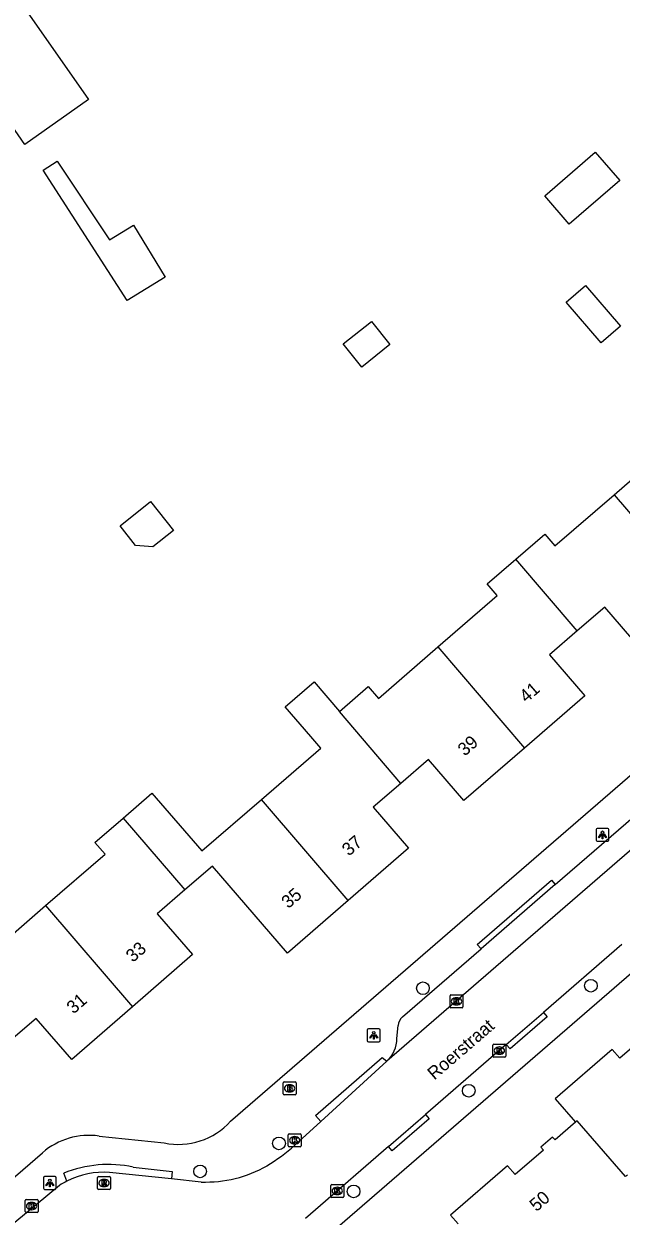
# Model space of a CAD drawing. Extents: x 157321 to 158827, y 386650 to 388532.
# Drawn here: x 157751.7 to 157797.8, y 388066.3 to 388158.4 of the extents above; entities that cross this region are included whole.
import ezdxf

# ---------------------------------------------------------------- set-up
doc = ezdxf.new("R2010")
doc.units = 0
for name, color, linetype in [('IMGEO_Boom', 7, 'Continuous'), ('IMGEO_Brandkraan', 7, 'Continuous'), ('IMGEO_Kolk', 7, 'Continuous'), ('IMGEO_Lichtpunt', 7, 'Continuous'), ('IMGEO_Openbare_ruimte_label', 7, 'Continuous'), ('IMGEO_Pand', 7, 'Continuous'), ('IMGEO_Pand_nummerreeks', 7, 'Continuous'), ('IMGEO_Rijbaan_lokaal_open', 7, 'Continuous'), ('IMGEO_Rioolput', 7, 'Continuous'), ('IMGEO_Voetpad_open', 7, 'Continuous')]:
    doc.layers.add(name, color=color, linetype=linetype)

msp = doc.modelspace()

# ---------------------------------------------------------------- linework, layer by layer
at = {"layer": 'IMGEO_Boom'}
for centre in [(157782.529, 388083.927), (157795.492, 388084.119), (157786.066, 388076.016), (157771.421, 388071.941), (157765.335, 388069.784), (157777.181, 388068.236)]:
    msp.add_circle(centre, 0.489, dxfattribs=at)
at = {"layer": 'IMGEO_Brandkraan'}
for p, q in [((157771.741, 388075.773), (157771.741, 388076.625)), ((157771.816, 388076.699), (157772.668, 388076.699)), ((157772.252, 388075.919), (157772.227, 388075.919)), ((157772.229, 388076.479), (157772.254, 388076.479)), ((157772.742, 388076.625), (157772.742, 388075.773)), ((157772.668, 388075.699), (157771.816, 388075.699))]:
    msp.add_line(p, q, dxfattribs=at)
for points in [[(157771.741, 388075.773), (157771.741, 388076.625)], [(157771.816, 388076.699), (157772.668, 388076.699)], [(157772.089, 388076.399), (157772.089, 388075.999), (157772.302, 388075.999)], [(157772.32, 388076.399), (157772.089, 388076.399)], [(157772.268, 388076.318), (157772.214, 388076.318), (157772.214, 388076.242)], [(157772.214, 388076.242), (157772.267, 388076.242)], [(157772.276, 388076.166), (157772.214, 388076.166), (157772.214, 388076.085)], [(157772.214, 388076.085), (157772.276, 388076.085)], [(157772.742, 388076.625), (157772.742, 388075.773)], [(157772.668, 388075.699), (157771.816, 388075.699)]]:
    msp.add_lwpolyline(points, dxfattribs=at)
for centre, radius, start, end in [((157771.818, 388076.623), 0.0765, 91.55205, 178.44795), ((157771.818, 388076.623), 0.0765, 91.55205, 178.44795), ((157772.269, 388076.28), 0.0379, 267.82845, 90.93552), ((157772.277, 388076.125), 0.0404, 269.87594, 90.50774), ((157772.308, 388076.25), 0.251, 268.66757, 293.53466), ((157772.324, 388076.254), 0.145, 59.4692, 91.53667), ((157772.349, 388076.301), 0.0922, 285.51372, 58.15012), ((157772.354, 388076.109), 0.105, 301.31148, 78.98903), ((157772.666, 388076.623), 0.0765, 1.55205, 88.44795), ((157772.666, 388076.623), 0.0765, 1.55205, 88.44795), ((157771.818, 388075.775), 0.0765, 181.55205, 268.44795), ((157771.818, 388075.775), 0.0765, 181.55205, 268.44795), ((157772.666, 388075.775), 0.0765, 271.55205, 358.44795), ((157772.666, 388075.775), 0.0765, 271.55205, 358.44795)]:
    msp.add_arc(centre, radius, start, end, dxfattribs=at)
for centre, major_axis, ratio, start_param, end_param in [((157772.228, 388076.199), (-0.387, 0.002), 0.722429, 4.712389, 7.853982), ((157772.253, 388076.199), (-0.39, 0.002), 0.717154, 1.570796, 4.712389)]:
    msp.add_ellipse(centre, major_axis=major_axis, ratio=ratio, start_param=start_param, end_param=end_param, dxfattribs=at)
at = {"layer": 'IMGEO_Kolk'}
for p, q in [((157784.621, 388082.485), (157784.621, 388083.337)), ((157784.696, 388083.411), (157785.548, 388083.411)), ((157785.622, 388083.337), (157785.622, 388082.485)), ((157785.548, 388082.411), (157784.696, 388082.411)), ((157785.132, 388082.631), (157785.107, 388082.631)), ((157785.109, 388083.191), (157785.134, 388083.191)), ((157787.935, 388078.682), (157787.935, 388079.534)), ((157788.01, 388079.608), (157788.862, 388079.608)), ((157788.936, 388079.534), (157788.936, 388078.682)), ((157788.862, 388078.608), (157788.01, 388078.608)), ((157788.446, 388078.828), (157788.421, 388078.828)), ((157788.423, 388079.388), (157788.448, 388079.388)), ((157772.138, 388071.762), (157772.138, 388072.614)), ((157772.213, 388072.688), (157773.065, 388072.688)), ((157772.626, 388072.468), (157772.651, 388072.468)), ((157773.139, 388072.614), (157773.139, 388071.762)), ((157773.065, 388071.688), (157772.213, 388071.688)), ((157772.649, 388071.908), (157772.624, 388071.908)), ((157775.418, 388067.853), (157775.418, 388068.705)), ((157775.493, 388068.779), (157776.345, 388068.779)), ((157775.906, 388068.559), (157775.931, 388068.559)), ((157776.419, 388068.705), (157776.419, 388067.853)), ((157751.896, 388067.604), (157752.748, 388067.604)), ((157776.345, 388067.779), (157775.493, 388067.779)), ((157775.929, 388067.999), (157775.904, 388067.999)), ((157751.821, 388066.678), (157751.821, 388067.53)), ((157752.332, 388066.824), (157752.307, 388066.824)), ((157752.309, 388067.384), (157752.334, 388067.384)), ((157752.822, 388067.53), (157752.822, 388066.678)), ((157752.748, 388066.604), (157751.896, 388066.604))]:
    msp.add_line(p, q, dxfattribs=at)
for points in [[(157784.621, 388082.485), (157784.621, 388083.337)], [(157784.696, 388083.411), (157785.548, 388083.411)], [(157785.622, 388083.337), (157785.622, 388082.485)], [(157785.548, 388082.411), (157784.696, 388082.411)], [(157784.942, 388083.111), (157785.065, 388083.111), (157785.065, 388082.96), (157785.195, 388083.111), (157785.359, 388083.111), (157785.213, 388082.96), (157785.366, 388082.711), (157785.214, 388082.711), (157785.129, 388082.875), (157785.065, 388082.808), (157785.065, 388082.711), (157784.942, 388082.711), (157784.942, 388083.111)], [(157787.935, 388078.682), (157787.935, 388079.534)], [(157788.01, 388079.608), (157788.862, 388079.608)], [(157788.936, 388079.534), (157788.936, 388078.682)], [(157788.862, 388078.608), (157788.01, 388078.608)], [(157788.256, 388079.308), (157788.379, 388079.308), (157788.379, 388079.157), (157788.509, 388079.308), (157788.673, 388079.308), (157788.527, 388079.157), (157788.68, 388078.908), (157788.528, 388078.908), (157788.443, 388079.072), (157788.379, 388079.005), (157788.379, 388078.908), (157788.256, 388078.908), (157788.256, 388079.308)], [(157772.138, 388071.762), (157772.138, 388072.614)], [(157772.213, 388072.688), (157773.065, 388072.688)], [(157772.459, 388072.388), (157772.582, 388072.388), (157772.582, 388072.237), (157772.712, 388072.388), (157772.876, 388072.388), (157772.73, 388072.237), (157772.883, 388071.988), (157772.731, 388071.988), (157772.646, 388072.152), (157772.582, 388072.085), (157772.582, 388071.988), (157772.459, 388071.988), (157772.459, 388072.388)], [(157773.139, 388072.614), (157773.139, 388071.762)], [(157773.065, 388071.688), (157772.213, 388071.688)], [(157775.418, 388067.853), (157775.418, 388068.705)], [(157775.493, 388068.779), (157776.345, 388068.779)], [(157776.419, 388068.705), (157776.419, 388067.853)], [(157751.896, 388067.604), (157752.748, 388067.604)], [(157776.345, 388067.779), (157775.493, 388067.779)], [(157775.739, 388068.479), (157775.862, 388068.479), (157775.862, 388068.328), (157775.992, 388068.479), (157776.156, 388068.479), (157776.01, 388068.328), (157776.163, 388068.079), (157776.011, 388068.079), (157775.926, 388068.243), (157775.862, 388068.176), (157775.862, 388068.079), (157775.739, 388068.079), (157775.739, 388068.479)], [(157751.821, 388066.678), (157751.821, 388067.53)], [(157752.142, 388067.304), (157752.265, 388067.304), (157752.265, 388067.153), (157752.395, 388067.304), (157752.559, 388067.304), (157752.413, 388067.153), (157752.566, 388066.904), (157752.414, 388066.904), (157752.329, 388067.068), (157752.265, 388067.001), (157752.265, 388066.904), (157752.142, 388066.904), (157752.142, 388067.304)], [(157752.822, 388067.53), (157752.822, 388066.678)], [(157752.748, 388066.604), (157751.896, 388066.604)]]:
    msp.add_lwpolyline(points, dxfattribs=at)
for centre, start, end in [((157784.698, 388083.335), 91.55205, 178.44795), ((157784.698, 388083.335), 91.55205, 178.44795), ((157785.546, 388083.335), 1.55205, 88.44795), ((157785.546, 388083.335), 1.55205, 88.44795), ((157784.698, 388082.487), 181.55205, 268.44795), ((157784.698, 388082.487), 181.55205, 268.44795), ((157785.546, 388082.487), 271.55205, 358.44795), ((157785.546, 388082.487), 271.55205, 358.44795), ((157788.012, 388079.532), 91.55205, 178.44795), ((157788.012, 388079.532), 91.55205, 178.44795), ((157788.86, 388079.532), 1.55205, 88.44795), ((157788.86, 388079.532), 1.55205, 88.44795), ((157788.012, 388078.684), 181.55205, 268.44795), ((157788.012, 388078.684), 181.55205, 268.44795), ((157788.86, 388078.684), 271.55205, 358.44795), ((157788.86, 388078.684), 271.55205, 358.44795), ((157772.215, 388072.612), 91.55205, 178.44795), ((157772.215, 388072.612), 91.55205, 178.44795), ((157773.063, 388072.612), 1.55205, 88.44795), ((157773.063, 388072.612), 1.55205, 88.44795), ((157772.215, 388071.764), 181.55205, 268.44795), ((157772.215, 388071.764), 181.55205, 268.44795), ((157773.063, 388071.764), 271.55205, 358.44795), ((157773.063, 388071.764), 271.55205, 358.44795), ((157775.495, 388068.703), 91.55205, 178.44795), ((157775.495, 388068.703), 91.55205, 178.44795), ((157776.343, 388068.703), 1.55205, 88.44795), ((157776.343, 388068.703), 1.55205, 88.44795), ((157751.898, 388067.528), 91.55205, 178.44795), ((157751.898, 388067.528), 91.55205, 178.44795), ((157752.746, 388067.528), 1.55205, 88.44795), ((157752.746, 388067.528), 1.55205, 88.44795), ((157775.495, 388067.855), 181.55205, 268.44795), ((157775.495, 388067.855), 181.55205, 268.44795), ((157776.343, 388067.855), 271.55205, 358.44795), ((157776.343, 388067.855), 271.55205, 358.44795), ((157751.898, 388066.68), 181.55205, 268.44795), ((157751.898, 388066.68), 181.55205, 268.44795), ((157752.746, 388066.68), 271.55205, 358.44795), ((157752.746, 388066.68), 271.55205, 358.44795)]:
    msp.add_arc(centre, 0.0765, start, end, dxfattribs=at)
for centre, major_axis, ratio, start_param, end_param in [((157785.108, 388082.911), (-0.387, 0.002), 0.722429, 4.712389, 7.853982), ((157785.133, 388082.911), (-0.39, 0.002), 0.717154, 1.570796, 4.712389), ((157788.422, 388079.108), (-0.387, 0.002), 0.722429, 4.712389, 7.853982), ((157788.447, 388079.108), (-0.39, 0.002), 0.717154, 1.570796, 4.712389), ((157772.625, 388072.188), (-0.387, 0.002), 0.722429, 4.712389, 7.853982), ((157772.65, 388072.188), (-0.39, 0.002), 0.717154, 1.570796, 4.712389), ((157775.905, 388068.279), (-0.387, 0.002), 0.722429, 4.712389, 7.853982), ((157775.93, 388068.279), (-0.39, 0.002), 0.717154, 1.570796, 4.712389), ((157752.308, 388067.104), (-0.387, 0.002), 0.722429, 4.712389, 7.853982), ((157752.333, 388067.104), (-0.39, 0.002), 0.717154, 1.570796, 4.712389)]:
    msp.add_ellipse(centre, major_axis=major_axis, ratio=ratio, start_param=start_param, end_param=end_param, dxfattribs=at)
at = {"layer": 'IMGEO_Lichtpunt'}
for p, q in [((157795.893, 388096.169), (157795.893, 388095.362)), ((157795.893, 388096.169), (157795.893, 388095.362)), ((157796.795, 388096.264), (157795.987, 388096.264)), ((157796.795, 388096.264), (157795.987, 388096.264)), ((157796.889, 388095.362), (157796.889, 388096.169)), ((157796.889, 388095.362), (157796.889, 388096.169)), ((157795.987, 388095.268), (157796.795, 388095.268)), ((157795.987, 388095.268), (157796.795, 388095.268)), ((157778.236, 388080.698), (157778.236, 388079.891)), ((157778.236, 388080.698), (157778.236, 388079.891)), ((157779.138, 388080.793), (157778.33, 388080.793)), ((157779.138, 388080.793), (157778.33, 388080.793)), ((157779.232, 388079.891), (157779.232, 388080.698)), ((157779.232, 388079.891), (157779.232, 388080.698)), ((157778.33, 388079.797), (157779.138, 388079.797)), ((157778.33, 388079.797), (157779.138, 388079.797)), ((157753.235, 388069.299), (157753.235, 388068.492)), ((157753.235, 388069.299), (157753.235, 388068.492)), ((157754.137, 388069.394), (157753.329, 388069.394)), ((157754.137, 388069.394), (157753.329, 388069.394)), ((157754.231, 388068.492), (157754.231, 388069.299)), ((157754.231, 388068.492), (157754.231, 388069.299)), ((157753.329, 388068.398), (157754.137, 388068.398)), ((157753.329, 388068.398), (157754.137, 388068.398))]:
    msp.add_line(p, q, dxfattribs=at)
for points in [[(157796.267, 388095.833), (157796.306, 388095.805), (157796.118, 388095.543), (157796.08, 388095.57), (157796.267, 388095.833)], [(157796.369, 388095.785), (157796.416, 388095.785), (157796.416, 388095.463), (157796.369, 388095.463), (157796.369, 388095.785)], [(157796.479, 388095.805), (157796.517, 388095.832), (157796.704, 388095.57), (157796.665, 388095.542), (157796.479, 388095.805)], [(157778.61, 388080.362), (157778.649, 388080.334), (157778.461, 388080.072), (157778.423, 388080.099), (157778.61, 388080.362)], [(157778.712, 388080.314), (157778.759, 388080.314), (157778.759, 388079.992), (157778.712, 388079.992), (157778.712, 388080.314)], [(157778.822, 388080.334), (157778.86, 388080.361), (157779.047, 388080.099), (157779.008, 388080.071), (157778.822, 388080.334)], [(157753.609, 388068.963), (157753.648, 388068.935), (157753.46, 388068.673), (157753.422, 388068.7), (157753.609, 388068.963)], [(157753.711, 388068.915), (157753.758, 388068.915), (157753.758, 388068.593), (157753.711, 388068.593), (157753.711, 388068.915)], [(157753.821, 388068.935), (157753.859, 388068.962), (157754.046, 388068.7), (157754.007, 388068.672), (157753.821, 388068.935)]]:
    msp.add_lwpolyline(points, dxfattribs=at)
for centre in [(157796.392, 388095.967), (157778.735, 388080.496), (157753.734, 388069.097)]:
    msp.add_circle(centre, 0.0994, dxfattribs=at)
for centre, start, end in [((157795.987, 388096.169), 90, 180), ((157795.987, 388096.169), 90, 180), ((157796.795, 388096.169), 0, 90), ((157796.795, 388096.169), 0, 90), ((157795.987, 388095.362), 180, 270), ((157795.987, 388095.362), 180, 270), ((157796.795, 388095.362), 270, 0), ((157796.795, 388095.362), 270, 360), ((157778.33, 388080.698), 90, 180), ((157778.33, 388080.698), 90, 180), ((157779.138, 388080.698), 0, 90), ((157779.138, 388080.698), 0, 90), ((157778.33, 388079.891), 180, 270), ((157778.33, 388079.891), 180, 270), ((157779.138, 388079.891), 270, 0), ((157779.138, 388079.891), 270, 360), ((157753.329, 388069.299), 90, 180), ((157753.329, 388069.299), 90, 180), ((157753.329, 388068.492), 180, 270), ((157753.329, 388068.492), 180, 270), ((157754.137, 388069.299), 0, 90), ((157754.137, 388069.299), 0, 90), ((157754.137, 388068.492), 270, 0), ((157754.137, 388068.492), 270, 360)]:
    msp.add_arc(centre, 0.0946, start, end, dxfattribs=at)
at = {"layer": 'IMGEO_Pand'}
for points in [[(157746.324, 388156.913), (157751.253, 388160.359), (157756.726, 388152.526), (157751.802, 388149.067), (157748.97, 388153.123)], [(157762.646, 388138.831), (157759.697, 388137.025), (157753.227, 388147.076), (157754.288, 388147.783), (157758.336, 388141.712), (157760.188, 388142.846), (157762.646, 388138.831)], [(157797.719, 388146.288), (157793.817, 388142.917), (157791.928, 388145.102), (157795.83, 388148.474), (157797.719, 388146.288)], [(157797.786, 388135.047), (157796.295, 388133.759), (157793.597, 388136.881), (157795.087, 388138.17), (157797.786, 388135.047)], [(157779.988, 388133.612), (157777.806, 388131.881), (157776.383, 388133.673), (157778.565, 388135.405), (157779.988, 388133.612)], [(157797.286, 388122.028), (157801.859, 388125.981), (157801.076, 388126.888), (157803.298, 388128.809)], [(157789.708, 388117.062), (157791.93, 388118.983), (157792.714, 388118.076), (157797.286, 388122.028)], [(157797.286, 388122.028), (157803.981, 388114.235)], [(157763.281, 388119.271), (157761.676, 388117.997), (157760.352, 388118.109), (157759.149, 388119.625), (157761.511, 388121.5), (157763.281, 388119.271)], [(157783.69, 388110.276), (157788.27, 388114.234), (157787.486, 388115.141), (157789.708, 388117.062)], [(157794.431, 388111.506), (157789.708, 388117.062)], [(157803.981, 388114.235), (157799.3, 388110.18), (157796.561, 388113.347), (157794.431, 388111.506)], [(157794.431, 388111.506), (157792.294, 388109.658), (157795.04, 388106.5), (157790.376, 388102.465)], [(157776.089, 388105.29), (157778.311, 388107.211), (157779.094, 388106.304), (157783.69, 388110.276)], [(157783.69, 388110.276), (157790.376, 388102.465)], [(157770.07, 388098.503), (157774.65, 388102.462), (157773.866, 388103.369), (157771.903, 388105.639), (157774.14, 388107.573), (157776.089, 388105.29)], [(157780.824, 388099.743), (157776.089, 388105.29)], [(157790.376, 388102.465), (157785.69, 388098.41), (157782.951, 388101.581), (157780.824, 388099.743)], [(157759.391, 388097.063), (157761.613, 388098.984), (157765.467, 388094.525), (157770.07, 388098.503)], [(157780.824, 388099.743), (157778.692, 388097.899), (157781.43, 388094.74), (157776.77, 388090.703)], [(157776.77, 388090.703), (157770.07, 388098.503)], [(157753.403, 388090.303), (157757.991, 388094.268), (157757.207, 388095.175), (157759.391, 388097.063)], [(157759.391, 388097.063), (157764.154, 388091.518)], [(157776.77, 388090.703), (157772.08, 388086.64), (157766.284, 388093.349), (157764.154, 388091.518)], [(157764.154, 388091.518), (157762.015, 388089.679), (157764.75, 388086.54), (157760.1, 388082.498)], [(157745.801, 388085.317), (157748.023, 388087.238), (157748.807, 388086.331), (157753.403, 388090.303)], [(157753.403, 388090.303), (157760.1, 388082.498)], [(157760.1, 388082.498), (157755.42, 388078.43), (157752.672, 388081.597), (157750.544, 388079.756)], [(157802.397, 388082.575), (157800.811, 388081.199), (157800.668, 388081.363), (157799.79, 388080.602), (157799.932, 388080.438), (157797.727, 388078.525), (157797.15, 388079.19), (157792.75, 388075.38), (157794.309, 388073.576)], [(157794.309, 388073.576), (157792.731, 388072.213), (157792.542, 388072.431), (157791.642, 388071.653), (157791.83, 388071.435), (157789.644, 388069.546), (157789.07, 388070.21), (157784.67, 388066.4), (157785.245, 388065.734)], [(157798.32, 388069.504), (157798.175, 388069.379), (157794.434, 388073.684), (157794.309, 388073.576)]]:
    msp.add_lwpolyline(points, dxfattribs=at)
at = {"layer": 'IMGEO_Rijbaan_lokaal_open'}
for points in [[(157829.254, 388121.146), (157779.739, 388078.292)], [(157797.878, 388087.29), (157791.831, 388082.051)], [(157788.963, 388079.579), (157791.831, 388082.051)], [(157788.963, 388079.579), (157782.729, 388074.17)], [(157779.739, 388078.292), (157774.657, 388073.639)], [(157779.877, 388071.708), (157782.729, 388074.17)], [(157774.657, 388073.639), (157772.651, 388071.802)], [(157779.877, 388071.708), (157774.236, 388066.819), (157773.466, 388066.159)], [(157763.122, 388069.204), (157758.35, 388069.7)], [(157754.474, 388068.703), (157746.81, 388062.359)], [(157765.42, 388068.965), (157763.122, 388069.204)]]:
    msp.add_lwpolyline(points, dxfattribs=at)
for centre, radius, start, end in [((157760.912, 388085.443), 17.997, 302.17216, 310.71249), ((157757.894, 388063.436), 6.28, 85.84069, 116.87948), ((157765.733, 388078.656), 9.696, 268.1509, 299.41632), ((157757.974, 388063.305), 6.433, 116.97964, 122.95517)]:
    msp.add_arc(centre, radius, start, end, dxfattribs=at)
at = {"layer": 'IMGEO_Rioolput'}
for p, q in [((157757.414, 388068.459), (157757.414, 388069.311)), ((157757.489, 388069.385), (157758.341, 388069.385)), ((157757.925, 388068.605), (157757.9, 388068.605)), ((157757.902, 388069.165), (157757.927, 388069.165)), ((157758.415, 388069.311), (157758.415, 388068.459)), ((157758.341, 388068.385), (157757.489, 388068.385))]:
    msp.add_line(p, q, dxfattribs=at)
for points in [[(157757.414, 388068.459), (157757.414, 388069.311)], [(157757.489, 388069.385), (157758.341, 388069.385)], [(157758.003, 388069.083), (157757.751, 388069.085), (157757.751, 388068.685)], [(157757.751, 388068.685), (157757.875, 388068.685), (157757.875, 388068.847), (157757.886, 388068.847)], [(157757.929, 388069.004), (157757.875, 388069.004), (157757.875, 388068.923)], [(157757.875, 388068.923), (157757.927, 388068.923)], [(157757.933, 388068.818), (157758.004, 388068.685), (157758.144, 388068.685), (157758.079, 388068.811)], [(157758.415, 388069.311), (157758.415, 388068.459)], [(157758.341, 388068.385), (157757.489, 388068.385)]]:
    msp.add_lwpolyline(points, dxfattribs=at)
for centre, radius, start, end in [((157757.491, 388069.309), 0.0765, 91.55205, 178.44795), ((157757.491, 388069.309), 0.0765, 91.55205, 178.44795), ((157757.885, 388068.794), 0.0533, 26.02933, 88.69889), ((157757.911, 388069.112), 0.19, 274.7715, 282.96867), ((157757.935, 388068.908), 0.0964, 77.00612, 93.18647), ((157757.949, 388068.965), 0.0378, 276.66336, 79.67722), ((157758.002, 388068.973), 0.109, 350.36119, 89.41601), ((157758, 388068.973), 0.112, 277.58423, 350.98172), ((157757.984, 388068.758), 0.108, 29.51342, 73.79051), ((157758.339, 388069.309), 0.0765, 1.55205, 88.44795), ((157758.339, 388069.309), 0.0765, 1.55205, 88.44795), ((157757.491, 388068.461), 0.0765, 181.55205, 268.44795), ((157757.491, 388068.461), 0.0765, 181.55205, 268.44795), ((157758.339, 388068.461), 0.0765, 271.55205, 358.44795), ((157758.339, 388068.461), 0.0765, 271.55205, 358.44795)]:
    msp.add_arc(centre, radius, start, end, dxfattribs=at)
for centre, major_axis, ratio, start_param, end_param in [((157757.901, 388068.885), (-0.387, 0.002), 0.722429, 4.712389, 7.853982), ((157757.926, 388068.885), (-0.39, 0.002), 0.717154, 1.570796, 4.712389)]:
    msp.add_ellipse(centre, major_axis=major_axis, ratio=ratio, start_param=start_param, end_param=end_param, dxfattribs=at)
at = {"layer": 'IMGEO_Voetpad_open'}
for points in [[(157767.688, 388073.658), (157830.472, 388127.978)], [(157770.983, 388061.175), (157834.666, 388116.298)], [(157792.745, 388091.928), (157800.636, 388098.758)], [(157787.014, 388086.968), (157786.728, 388087.308), (157792.446, 388092.256), (157792.745, 388091.928)], [(157792.745, 388091.928), (157787.014, 388086.968)], [(157780.958, 388081.727), (157787.014, 388086.968)], [(157791.831, 388082.051), (157792.119, 388081.718), (157789.257, 388079.245), (157788.963, 388079.579)], [(157780.516, 388080.05), (157780.609, 388081.04)], [(157774.657, 388073.639), (157774.236, 388074.092), (157779.372, 388078.57), (157779.739, 388078.292)], [(157782.729, 388074.17), (157783.022, 388073.835), (157780.163, 388071.37), (157779.877, 388071.708)], [(157757.532, 388072.509), (157762.556, 388071.982)], [(157706.484, 388030.899), (157753.169, 388071.227)], [(157755.055, 388069.038), (157754.808, 388069.645)], [(157760.177, 388070.116), (157763.177, 388069.774), (157763.122, 388069.204)]]:
    msp.add_lwpolyline(points, dxfattribs=at)
for centre, radius, start, end in [((157781.73, 388080.903), 1.129, 133.12188, 173.01645), ((157778.161, 388080.04), 2.355, 312.06696, 0.24415), ((157763.667, 388077.276), 5.409, 258.15123, 318.0206), ((157756.756, 388067.086), 5.479, 81.85404, 130.89518), ((157758.266, 388061.062), 9.254, 78.08287, 111.9441)]:
    msp.add_arc(centre, radius, start, end, dxfattribs=at)

# ---------------------------------------------------------------- texts
at = {"layer": 'IMGEO_Openbare_ruimte_label'}
msp.add_text('Roerstraat', height=1, rotation=40.86241, dxfattribs=at).set_placement((157783.413, 388076.795))
at = {"layer": 'IMGEO_Pand_nummerreeks'}
for s, rotation, p in [('41', 40.86769, (157790.514, 388105.917)), ('39', 40.86769, (157785.754, 388101.798)), ('37', 40.90272, (157776.818, 388094.079)), ('35', 40.90272, (157772.143, 388090.029)), ('33', 40.99844, (157760.14, 388085.873)), ('31', 40.99844, (157755.561, 388081.892)), ('50', 40.84616, (157791.294, 388066.633))]:
    msp.add_text(s, height=1, rotation=rotation, dxfattribs=at).set_placement(p)

doc.saveas('drawing.dxf')
